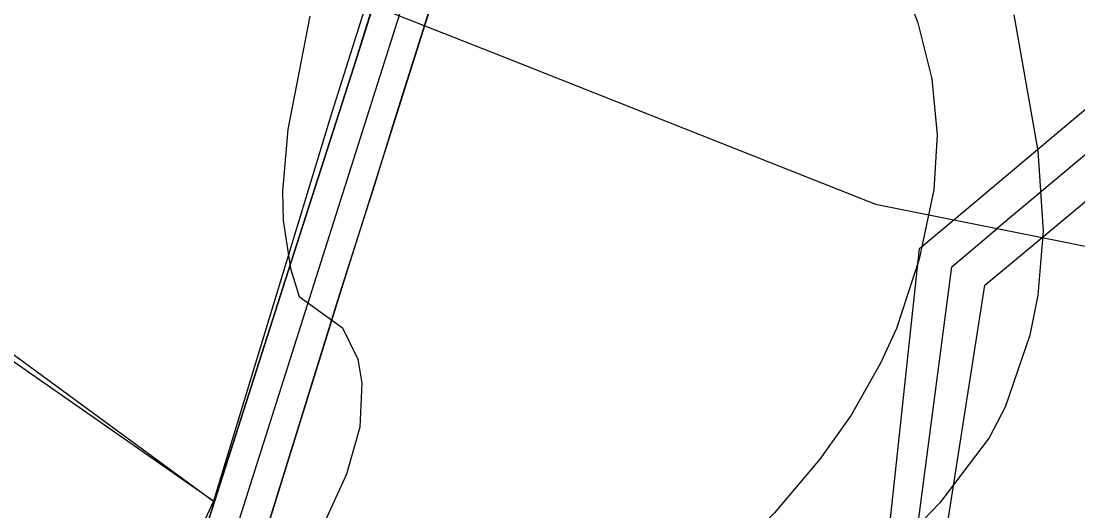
# Model space of a CAD drawing. Extents: x -662620 to -656370, y -1067090 to -1062990.
# Drawn here: x -658526.5 to -658300.1, y -1064622.2 to -1064517.4 of the extents above; entities that cross this region are included whole.
import ezdxf

# ---------------------------------------------------------------- set-up
doc = ezdxf.new("R2010")
doc.units = 0
for name, color, linetype in [('ELEK__VEDENÍ_VN_-_NADZEMNÍ', 7, 'Continuous'), ('ELEK__VEDENÍ_VVN_-_NADZEMNÍ', 7, 'Continuous'), ('Organizacni_opatreni_ochranne_zatravnení__protierozni_rozmistovani_plodin__osevni_postup__stridani_plodin', 7, 'Continuous'), ('ORNÁ_PŮDA_-_STÁVAJÍCÍ', 7, 'Continuous'), ('OSTATNÍ_PLOCHA_-_STÁVAJÍCÍ', 7, 'Continuous'), ('SILNICE_II__TŘÍDY_A_III__TŘÍDY', 7, 'Continuous'), ('VRSTEVNICE_ZDŮRAZNĚNÁ', 7, 'Continuous'), ('VRSTEVNICE_ZÁKLADNÍ', 7, 'Continuous')]:
    doc.layers.add(name, color=color, linetype=linetype)

msp = doc.modelspace()

# ---------------------------------------------------------------- linework, layer by layer
at = {"layer": 'ELEK__VEDENÍ_VN_-_NADZEMNÍ'}
for points in [[(-659202.89, -1064425.33), (-659202.87, -1064425.33), (-659123.42, -1064433.34), (-659039.17, -1064442.02), (-658964.38, -1064449.54), (-658883.91, -1064457.75), (-658803.31, -1064465.69), (-658730.05, -1064473.04), (-658656.44, -1064480.63), (-658574.39, -1064488.96), (-658493.4, -1064497.29), (-658425.62, -1064523.99), (-658343.49, -1064556.56), (-658326.71, -1064559.93)], [(-658307.8, -1064563.72), (-658282.9, -1064568.71), (-658204.5, -1064584.45), (-658126.12, -1064608.18), (-658099.33, -1064616.33)]]:
    msp.add_lwpolyline(points, dxfattribs=at)
at = {"layer": 'ELEK__VEDENÍ_VVN_-_NADZEMNÍ'}
for points in [[(-658326.71, -1064559.93), (-658259.89, -1064503.67)], [(-658249.43, -1064504.9), (-658317.37, -1064561.8)], [(-658307.8, -1064563.72), (-658238.77, -1064506.16)], [(-658367.48, -1064877.32), (-658334.02, -1064566.08), (-658326.71, -1064559.93)], [(-658326.71, -1064559.93), (-658317.37, -1064561.8)], [(-658367.48, -1064877.32), (-658327.11, -1064569.96), (-658317.37, -1064561.8)], [(-658317.37, -1064561.8), (-658307.8, -1064563.72)], [(-658367.48, -1064877.32), (-658320.04, -1064573.92), (-658307.8, -1064563.72)]]:
    msp.add_lwpolyline(points, dxfattribs=at)
at = {"layer": 'Organizacni_opatreni_ochranne_zatravnení__protierozni_rozmistovani_plodin__osevni_postup__stridani_plodin'}
for points in [[(-658555.67, -1063917.69), (-658514.8, -1063868.65), (-658480.95, -1063806.62), (-658480.74, -1063804.9), (-658453.6, -1063813.6), (-658412.5, -1063825.9), (-658354.86, -1063841.27), (-658347.2, -1063843.5), (-658341.2, -1063865.2), (-658317.8, -1063987.8), (-658311.9, -1064051.2), (-658318.2, -1064087.2), (-658348.2, -1064183.7), (-658459.95, -1064537.13), (-658485.23, -1064620.2), (-658629, -1064520)], [(-658690.01, -1064470.01), (-658485.23, -1064620.2), (-658492.49, -1064635.76), (-658503.01, -1064652.33), (-658520.55, -1064671.41), (-658526.06, -1064674.92), (-658531.07, -1064677.43)]]:
    msp.add_lwpolyline(points, dxfattribs=at)
at = {"layer": 'ORNÁ_PŮDA_-_STÁVAJÍCÍ'}
for p, q in [((-658443.47, -1064489.71), (-658455.1, -1064526.94)), ((-658446.84, -1064539.77), (-658436.82, -1064508.07)), ((-658455.1, -1064526.94), (-658468.7, -1064569.1)), ((-658450.72, -1064552.34), (-658446.84, -1064539.77)), ((-658457.76, -1064574.41), (-658450.72, -1064552.34)), ((-658468.7, -1064569.1), (-658488.4, -1064630.76)), ((-658458.26, -1064575.96), (-658457.76, -1064574.41)), ((-658473.23, -1064624.3), (-658458.26, -1064575.96))]:
    msp.add_line(p, q, dxfattribs=at)
for points in [[(-658443.47, -1064489.71), (-658455.1, -1064526.94), (-658468.7, -1064569.1), (-658488.4, -1064630.76), (-658492.85, -1064641.64), (-658498.75, -1064650.64), (-658503.13, -1064656.45), (-658517.65, -1064672.14), (-658528.93, -1064684.15)], [(-658473.23, -1064624.3), (-658458.26, -1064575.96), (-658457.76, -1064574.41), (-658450.72, -1064552.34), (-658446.84, -1064539.77), (-658436.82, -1064508.07)]]:
    msp.add_lwpolyline(points, dxfattribs=at)
at = {"layer": 'OSTATNÍ_PLOCHA_-_STÁVAJÍCÍ'}
for p, q in [((-658455.1, -1064526.94), (-658443.47, -1064489.71)), ((-658436.13, -1064505.88), (-658457.77, -1064574.39)), ((-658468.7, -1064569.1), (-658455.1, -1064526.94)), ((-658488.4, -1064630.76), (-658468.7, -1064569.1)), ((-658457.77, -1064574.39), (-658473.23, -1064624.3))]:
    msp.add_line(p, q, dxfattribs=at)
for points in [[(-658528.93, -1064684.15), (-658517.65, -1064672.14), (-658503.13, -1064656.45), (-658498.75, -1064650.64), (-658492.85, -1064641.64), (-658488.4, -1064630.76), (-658468.7, -1064569.1), (-658455.1, -1064526.94), (-658443.47, -1064489.71)], [(-658528.93, -1064684.15), (-658517.65, -1064672.14), (-658503.13, -1064656.45), (-658498.75, -1064650.64), (-658492.85, -1064641.64), (-658488.4, -1064630.76), (-658468.7, -1064569.1), (-658455.1, -1064526.94), (-658443.47, -1064489.71)], [(-658436.13, -1064505.88), (-658457.77, -1064574.39), (-658473.23, -1064624.3), (-658479.81, -1064641.59), (-658489.5, -1064654.2), (-658496.6, -1064662.3), (-658503.5, -1064670.5), (-658511.3, -1064679.1), (-658531.2, -1064700.6)], [(-658436.13, -1064505.88), (-658457.77, -1064574.39), (-658473.23, -1064624.3), (-658479.81, -1064641.59), (-658489.5, -1064654.2), (-658496.6, -1064662.3), (-658503.5, -1064670.5), (-658511.3, -1064679.1), (-658531.2, -1064700.6)]]:
    msp.add_lwpolyline(points, dxfattribs=at)
at = {"layer": 'SILNICE_II__TŘÍDY_A_III__TŘÍDY'}
msp.add_lwpolyline([(-658537.53, -1064703.19), (-658510.68, -1064674.03), (-658492.63, -1064651.35), (-658479.67, -1064624.04), (-658422.27, -1064443.06), (-658078.82, -1064147.74), (-657816.84, -1063964.45), (-657793.69, -1063952.41), (-657766.85, -1063952.41), (-657741.85, -1063962.6), (-657697.42, -1063980.18), (-657462.28, -1064072.76), (-657438.21, -1064078.31), (-657414.14, -1064070.91), (-657395.63, -1064057.95), (-657315.13, -1063796.42)], dxfattribs=at)
at = {"layer": 'VRSTEVNICE_ZDŮRAZNĚNÁ'}
msp.add_lwpolyline([(-658338.83, -1064506.01), (-658334.4, -1064517.73), (-658331.4, -1064529.74), (-658330.26, -1064541.75), (-658330.97, -1064553.47), (-658334.12, -1064568.33), (-658338.98, -1064583.2), (-658342.41, -1064590.63), (-658348.7, -1064601.78), (-658355.41, -1064611.21), (-658365.13, -1064622.65), (-658373.14, -1064630.94), (-658384.86, -1064641.51), (-658403.01, -1064656.52)], dxfattribs=at)
at = {"layer": 'VRSTEVNICE_ZÁKLADNÍ'}
for points in [[(-658464.61, -1064516.3), (-658469.33, -1064540.6), (-658470.47, -1064553.75), (-658470.33, -1064560.04), (-658468.76, -1064570.33), (-658466.9, -1064576.34), (-658457.61, -1064583.05), (-658454.32, -1064589.77), (-658453.47, -1064594.92), (-658453.9, -1064604.35), (-658456.75, -1064614.36), (-658466.62, -1064635.94)], [(-658464.61, -1064516.3), (-658469.33, -1064540.6), (-658470.47, -1064553.75), (-658470.33, -1064560.04), (-658468.76, -1064570.33), (-658466.9, -1064576.34), (-658457.61, -1064583.05), (-658454.32, -1064589.77), (-658453.47, -1064594.92), (-658453.9, -1064604.35), (-658456.75, -1064614.36), (-658466.62, -1064635.94)], [(-658313.82, -1064516.02), (-658308.68, -1064545.18), (-658307.53, -1064562.33), (-658308.68, -1064576.05), (-658310.39, -1064584.63), (-658315.68, -1064600.06), (-658319.11, -1064606.64), (-658329.69, -1064620.5), (-658340.12, -1064631.36), (-658364.56, -1064654.81), (-658371.85, -1064663.38), (-658377.28, -1064672.24), (-658379.86, -1064679.1)], [(-658313.82, -1064516.02), (-658308.68, -1064545.18), (-658307.53, -1064562.33), (-658308.68, -1064576.05), (-658310.39, -1064584.63), (-658315.68, -1064600.06), (-658319.11, -1064606.64), (-658329.69, -1064620.5), (-658340.12, -1064631.36), (-658364.56, -1064654.81), (-658371.85, -1064663.38), (-658377.28, -1064672.24), (-658379.86, -1064679.1)]]:
    msp.add_lwpolyline(points, dxfattribs=at)

doc.saveas('drawing.dxf')
